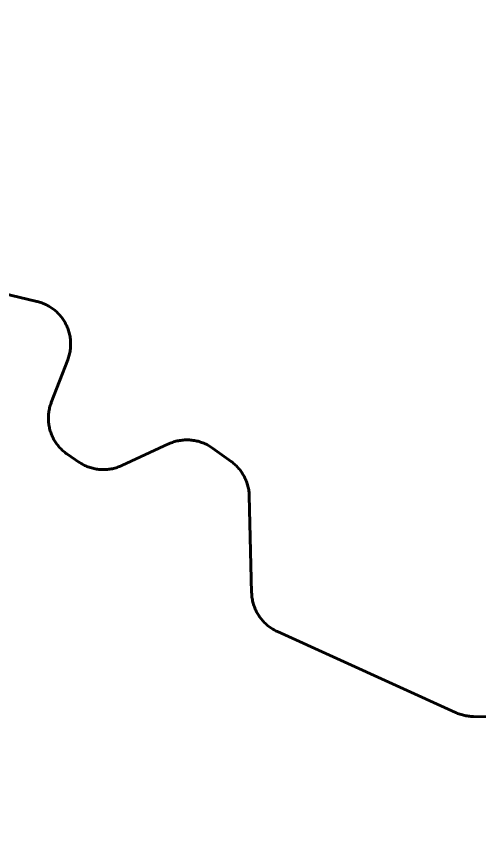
# Model space of a CAD drawing. Extents: x -1643653 to 4543381, y 1624270 to 13878484.
# Drawn here: x 723937 to 724990, y 8955330 to 8957224 of the extents above; entities that cross this region are included whole.
import ezdxf

# ---------------------------------------------------------------- set-up
doc = ezdxf.new("R2010")
doc.units = 0
doc.header["$LTSCALE"] = 200
for name, color, linetype, lineweight in [('1', 7, 'Continuous', 13), ('27', 7, 'Continuous', 53), ('60', 7, 'Continuous', 53)]:
    doc.layers.add(name, color=color, linetype=linetype, lineweight=lineweight)

msp = doc.modelspace()

# ---------------------------------------------------------------- linework, layer by layer
at = {"layer": '1', "lineweight": 25}
msp.add_spline([(814781, 9009175.5), (814787.2, 9009173.4), (814796.9, 9009173.4), (814799.4, 9009172.4), (814805.1, 9009174.5), (814805.6, 9009176.5), (814811.7, 9009179.5), (814811.7, 9009179.5), (814801.5, 9009181), (814790.7, 9009181.5), (814784.1, 9009183.1), (814777.4, 9009185.1), (814778.4, 9009175.5)], degree=3, dxfattribs=at)
at = {"layer": '27'}
for points in [[(723726, 8956636.7), (723983.5, 8956575.1), (723984.1, 8956574.9), (723986.8, 8956574.2), (723989.5, 8956573.4), (723992.2, 8956572.6), (723994.9, 8956571.6), (723997.5, 8956570.6), (724000.1, 8956569.5), (724002.7, 8956568.3), (724005.3, 8956567.1), (724007.8, 8956565.8), (724010.2, 8956564.4), (724012.7, 8956563), (724015.1, 8956561.4), (724017.4, 8956559.9), (724019.7, 8956558.2), (724022, 8956556.5), (724024.2, 8956554.7), (724026.3, 8956552.9), (724028.4, 8956551), (724030.4, 8956549), (724032.4, 8956547), (724034.3, 8956544.9), (724036.2, 8956542.8), (724038, 8956540.6), (724039.8, 8956538.4), (724041.5, 8956536.2), (724043.1, 8956533.8), (724044.6, 8956531.5), (724046.1, 8956529.1), (724047.5, 8956526.6), (724048.9, 8956524.1), (724050.2, 8956521.6), (724051.3, 8956519), (724052.5, 8956516.4), (724053.5, 8956513.8), (724054.5, 8956511.2), (724055.4, 8956508.5), (724056.2, 8956505.8), (724057, 8956503.1), (724057.7, 8956500.3), (724058.3, 8956497.5), (724058.8, 8956494.8), (724059.2, 8956492), (724059.6, 8956489.2), (724059.9, 8956486.3), (724060.1, 8956483.5), (724060.2, 8956480.7), (724060.2, 8956477.9), (724060.2, 8956475)], [(723726, 8956636.7), (723983.5, 8956575.1), (723984.1, 8956574.9), (723986.8, 8956574.2), (723989.5, 8956573.4), (723992.2, 8956572.6), (723994.9, 8956571.6), (723997.5, 8956570.6), (724000.1, 8956569.5), (724002.7, 8956568.3), (724005.3, 8956567.1), (724007.8, 8956565.8), (724010.2, 8956564.4), (724012.7, 8956563), (724015.1, 8956561.4), (724017.4, 8956559.9), (724019.7, 8956558.2), (724022, 8956556.5), (724024.2, 8956554.7), (724026.3, 8956552.9), (724028.4, 8956551), (724030.4, 8956549), (724032.4, 8956547), (724034.3, 8956544.9), (724036.2, 8956542.8), (724038, 8956540.6), (724039.8, 8956538.4), (724041.5, 8956536.2), (724043.1, 8956533.8), (724044.6, 8956531.5), (724046.1, 8956529.1), (724047.5, 8956526.6), (724048.9, 8956524.1), (724050.2, 8956521.6), (724051.3, 8956519), (724052.5, 8956516.4), (724053.5, 8956513.8), (724054.5, 8956511.2), (724055.4, 8956508.5), (724056.2, 8956505.8), (724057, 8956503.1), (724057.7, 8956500.3), (724058.3, 8956497.5), (724058.8, 8956494.8), (724059.2, 8956492), (724059.6, 8956489.2), (724059.9, 8956486.3), (724060.1, 8956483.5), (724060.2, 8956480.7), (724060.2, 8956477.9), (724060.2, 8956475)], [(724060.2, 8956475), (724060.1, 8956472.2), (724059.9, 8956469.4), (724059.6, 8956466.6), (724059.3, 8956463.8), (724058.8, 8956461), (724058.3, 8956458.2), (724057.7, 8956455.4), (724057, 8956452.7), (724056.3, 8956450), (724055.5, 8956447.3), (724054.6, 8956444.6), (724053.6, 8956441.9), (724016.2, 8956344.7), (724015.7, 8956343.4), (724014.8, 8956340.7), (724013.9, 8956338), (724013.1, 8956335.3), (724012.4, 8956332.6), (724011.8, 8956329.8), (724011.2, 8956327.1), (724010.8, 8956324.3), (724010.3, 8956321.5), (724010, 8956318.7), (724009.8, 8956315.8), (724009.6, 8956313), (724009.6, 8956310.2), (724009.6, 8956307.4), (724009.6, 8956304.5), (724009.8, 8956301.7), (724010, 8956298.9), (724010.3, 8956296.1), (724010.8, 8956293.3), (724011.2, 8956290.5), (724011.8, 8956287.7), (724012.4, 8956285), (724013.1, 8956282.2), (724013.9, 8956279.5), (724014.8, 8956276.8), (724015.7, 8956274.2), (724016.7, 8956271.5), (724017.8, 8956268.9), (724019, 8956266.3), (724020.2, 8956263.8), (724021.5, 8956261.3), (724022.9, 8956258.8), (724024.4, 8956256.4), (724025.9, 8956254), (724027.5, 8956251.7), (724029.1, 8956249.3), (724030.8, 8956247.1), (724032.6, 8956244.9), (724034.4, 8956242.7), (724036.3, 8956240.7), (724038.3, 8956238.6), (724040.3, 8956236.6), (724042.4, 8956234.7), (724044.5, 8956232.8), (724046.7, 8956231), (724048.9, 8956229.3), (724051.2, 8956227.6), (724053.5, 8956226), (724078.9, 8956208.8), (724079.7, 8956208.2), (724082.1, 8956206.7), (724084.5, 8956205.2), (724087, 8956203.8), (724089.5, 8956202.5), (724092, 8956201.3), (724094.6, 8956200.1), (724097.2, 8956199), (724099.8, 8956198), (724102.5, 8956197), (724105.1, 8956196.1), (724107.8, 8956195.3), (724110.6, 8956194.6), (724113.3, 8956193.9), (724116.1, 8956193.4), (724118.9, 8956192.9), (724121.7, 8956192.5), (724124.5, 8956192.1), (724127.3, 8956191.9), (724130.1, 8956191.7), (724133, 8956191.6), (724135.8, 8956191.6), (724138.6, 8956191.6), (724141.5, 8956191.8), (724144.3, 8956192), (724147.1, 8956192.3), (724149.9, 8956192.7), (724152.7, 8956193.2), (724155.5, 8956193.7), (724158.2, 8956194.3), (724161, 8956195), (724163.7, 8956195.8), (724166.4, 8956196.6), (724169, 8956197.6), (724171.7, 8956198.6), (724174.3, 8956199.6), (724176.9, 8956200.8), (724283.7, 8956250.1)], [(724060.2, 8956475), (724060.1, 8956472.2), (724059.9, 8956469.4), (724059.6, 8956466.6), (724059.3, 8956463.8), (724058.8, 8956461), (724058.3, 8956458.2), (724057.7, 8956455.4), (724057, 8956452.7), (724056.3, 8956450), (724055.5, 8956447.3), (724054.6, 8956444.6), (724053.6, 8956441.9), (724016.2, 8956344.7), (724015.7, 8956343.4), (724014.8, 8956340.7), (724013.9, 8956338), (724013.1, 8956335.3), (724012.4, 8956332.6), (724011.8, 8956329.8), (724011.2, 8956327.1), (724010.8, 8956324.3), (724010.3, 8956321.5), (724010, 8956318.7), (724009.8, 8956315.8), (724009.6, 8956313), (724009.6, 8956310.2), (724009.6, 8956307.4), (724009.6, 8956304.5), (724009.8, 8956301.7), (724010, 8956298.9), (724010.3, 8956296.1), (724010.8, 8956293.3), (724011.2, 8956290.5), (724011.8, 8956287.7), (724012.4, 8956285), (724013.1, 8956282.2), (724013.9, 8956279.5), (724014.8, 8956276.8), (724015.7, 8956274.2), (724016.7, 8956271.5), (724017.8, 8956268.9), (724019, 8956266.3), (724020.2, 8956263.8), (724021.5, 8956261.3), (724022.9, 8956258.8), (724024.4, 8956256.4), (724025.9, 8956254), (724027.5, 8956251.7), (724029.1, 8956249.3), (724030.8, 8956247.1), (724032.6, 8956244.9), (724034.4, 8956242.7), (724036.3, 8956240.7), (724038.3, 8956238.6), (724040.3, 8956236.6), (724042.4, 8956234.7), (724044.5, 8956232.8), (724046.7, 8956231), (724048.9, 8956229.3), (724051.2, 8956227.6), (724053.5, 8956226), (724078.9, 8956208.8), (724079.7, 8956208.2), (724082.1, 8956206.7), (724084.5, 8956205.2), (724087, 8956203.8), (724089.5, 8956202.5), (724092, 8956201.3), (724094.6, 8956200.1), (724097.2, 8956199), (724099.8, 8956198), (724102.5, 8956197), (724105.1, 8956196.1), (724107.8, 8956195.3), (724110.6, 8956194.6), (724113.3, 8956193.9), (724116.1, 8956193.4), (724118.9, 8956192.9), (724121.7, 8956192.5), (724124.5, 8956192.1), (724127.3, 8956191.9), (724130.1, 8956191.7), (724133, 8956191.6), (724135.8, 8956191.6), (724138.6, 8956191.6), (724141.5, 8956191.8), (724144.3, 8956192), (724147.1, 8956192.3), (724149.9, 8956192.7), (724152.7, 8956193.2), (724155.5, 8956193.7), (724158.2, 8956194.3), (724161, 8956195), (724163.7, 8956195.8), (724166.4, 8956196.6), (724169, 8956197.6), (724171.7, 8956198.6), (724174.3, 8956199.6), (724176.9, 8956200.8), (724283.7, 8956250.1)], [(724283.7, 8956250.1), (724284.5, 8956250.5), (724287.1, 8956251.6), (724289.8, 8956252.7), (724292.4, 8956253.7), (724295.1, 8956254.6), (724297.8, 8956255.4), (724300.5, 8956256.1), (724303.3, 8956256.8), (724306, 8956257.4), (724308.8, 8956257.9), (724311.6, 8956258.3), (724314.4, 8956258.7), (724317.2, 8956259), (724320.1, 8956259.2), (724322.9, 8956259.3), (724325.7, 8956259.3), (724328.5, 8956259.3), (724331.4, 8956259.1), (724334.2, 8956258.9), (724337, 8956258.7), (724339.8, 8956258.3), (724342.6, 8956257.8), (724345.4, 8956257.3), (724348.1, 8956256.7), (724350.9, 8956256.1), (724353.6, 8956255.3), (724356.3, 8956254.5), (724359, 8956253.6), (724361.7, 8956252.6), (724364.3, 8956251.5), (724366.9, 8956250.4), (724369.4, 8956249.2), (724372, 8956247.9), (724374.4, 8956246.6), (724376.9, 8956245.2), (724379.3, 8956243.7), (724381.7, 8956242.1), (724384, 8956240.5), (724426.1, 8956210.2), (724427.5, 8956209.2), (724429.8, 8956207.4), (724432, 8956205.7), (724434.1, 8956203.8), (724436.2, 8956201.9), (724438.2, 8956199.9), (724440.2, 8956197.9), (724442.1, 8956195.8), (724444, 8956193.7), (724445.8, 8956191.5), (724447.5, 8956189.3), (724449.2, 8956187), (724450.8, 8956184.7), (724452.3, 8956182.3), (724453.8, 8956179.9), (724455.2, 8956177.4), (724456.5, 8956174.9), (724457.8, 8956172.4), (724459, 8956169.8), (724460.1, 8956167.2), (724461.1, 8956164.6), (724462.1, 8956162), (724463, 8956159.3), (724463.8, 8956156.6), (724464.6, 8956153.8), (724465.2, 8956151.1), (724465.8, 8956148.3), (724466.3, 8956145.5), (724466.7, 8956142.7), (724467.1, 8956139.9), (724467.4, 8956137.1), (724467.6, 8956134.3), (724467.7, 8956131.5), (724473, 8955911), (724473.1, 8955909.3), (724473.2, 8955906.4), (724473.5, 8955903.6), (724473.8, 8955900.8), (724474.2, 8955898), (724474.7, 8955895.2), (724475.2, 8955892.5), (724475.9, 8955889.7), (724476.6, 8955887), (724477.3, 8955884.2), (724478.2, 8955881.5), (724479.2, 8955878.9), (724480.2, 8955876.2), (724481.3, 8955873.6), (724482.4, 8955871), (724483.7, 8955868.5), (724485, 8955866), (724486.3, 8955863.5), (724487.8, 8955861.1), (724489.3, 8955858.7), (724490.9, 8955856.3), (724492.5, 8955854.1), (724494.2, 8955851.8), (724496, 8955849.6), (724497.8, 8955847.5), (724499.7, 8955845.3), (724501.7, 8955843.3)], [(724283.7, 8956250.1), (724284.5, 8956250.5), (724287.1, 8956251.6), (724289.8, 8956252.7), (724292.4, 8956253.7), (724295.1, 8956254.6), (724297.8, 8956255.4), (724300.5, 8956256.1), (724303.3, 8956256.8), (724306, 8956257.4), (724308.8, 8956257.9), (724311.6, 8956258.3), (724314.4, 8956258.7), (724317.2, 8956259), (724320.1, 8956259.2), (724322.9, 8956259.3), (724325.7, 8956259.3), (724328.5, 8956259.3), (724331.4, 8956259.1), (724334.2, 8956258.9), (724337, 8956258.7), (724339.8, 8956258.3), (724342.6, 8956257.8), (724345.4, 8956257.3), (724348.1, 8956256.7), (724350.9, 8956256.1), (724353.6, 8956255.3), (724356.3, 8956254.5), (724359, 8956253.6), (724361.7, 8956252.6), (724364.3, 8956251.5), (724366.9, 8956250.4), (724369.4, 8956249.2), (724372, 8956247.9), (724374.4, 8956246.6), (724376.9, 8956245.2), (724379.3, 8956243.7), (724381.7, 8956242.1), (724384, 8956240.5), (724426.1, 8956210.2), (724427.5, 8956209.2), (724429.8, 8956207.4), (724432, 8956205.7), (724434.1, 8956203.8), (724436.2, 8956201.9), (724438.2, 8956199.9), (724440.2, 8956197.9), (724442.1, 8956195.8), (724444, 8956193.7), (724445.8, 8956191.5), (724447.5, 8956189.3), (724449.2, 8956187), (724450.8, 8956184.7), (724452.3, 8956182.3), (724453.8, 8956179.9), (724455.2, 8956177.4), (724456.5, 8956174.9), (724457.8, 8956172.4), (724459, 8956169.8), (724460.1, 8956167.2), (724461.1, 8956164.6), (724462.1, 8956162), (724463, 8956159.3), (724463.8, 8956156.6), (724464.6, 8956153.8), (724465.2, 8956151.1), (724465.8, 8956148.3), (724466.3, 8956145.5), (724466.7, 8956142.7), (724467.1, 8956139.9), (724467.4, 8956137.1), (724467.6, 8956134.3), (724467.7, 8956131.5), (724473, 8955911), (724473.1, 8955909.3), (724473.2, 8955906.4), (724473.5, 8955903.6), (724473.8, 8955900.8), (724474.2, 8955898), (724474.7, 8955895.2), (724475.2, 8955892.5), (724475.9, 8955889.7), (724476.6, 8955887), (724477.3, 8955884.2), (724478.2, 8955881.5), (724479.2, 8955878.9), (724480.2, 8955876.2), (724481.3, 8955873.6), (724482.4, 8955871), (724483.7, 8955868.5), (724485, 8955866), (724486.3, 8955863.5), (724487.8, 8955861.1), (724489.3, 8955858.7), (724490.9, 8955856.3), (724492.5, 8955854.1), (724494.2, 8955851.8), (724496, 8955849.6), (724497.8, 8955847.5), (724499.7, 8955845.3), (724501.7, 8955843.3)], [(724501.7, 8955843.3), (724503.7, 8955841.3), (724505.8, 8955839.4), (724507.9, 8955837.5), (724510.1, 8955835.7), (724512.3, 8955834), (724514.6, 8955832.3), (724516.9, 8955830.6), (724519.2, 8955829.1), (724521.6, 8955827.6), (724524.1, 8955826.2), (724526.6, 8955824.8), (724529.1, 8955823.6), (724531.7, 8955822.3), (724938, 8955637.9), (724940.2, 8955636.9), (724942.8, 8955635.8), (724945.4, 8955634.8), (724948.1, 8955633.9), (724950.8, 8955633.1), (724953.5, 8955632.3), (724956.3, 8955631.6), (724959, 8955631), (724961.8, 8955630.5), (724964.6, 8955630), (724967.4, 8955629.6), (724970.2, 8955629.3), (724973, 8955629.1), (724975.8, 8955629), (724978.7, 8955628.9), (725562.3, 8955625.2)], [(724501.7, 8955843.3), (724503.7, 8955841.3), (724505.8, 8955839.4), (724507.9, 8955837.5), (724510.1, 8955835.7), (724512.3, 8955834), (724514.6, 8955832.3), (724516.9, 8955830.6), (724519.2, 8955829.1), (724521.6, 8955827.6), (724524.1, 8955826.2), (724526.6, 8955824.8), (724529.1, 8955823.6), (724531.7, 8955822.3), (724938, 8955637.9), (724940.2, 8955636.9), (724942.8, 8955635.8), (724945.4, 8955634.8), (724948.1, 8955633.9), (724950.8, 8955633.1), (724953.5, 8955632.3), (724956.3, 8955631.6), (724959, 8955631), (724961.8, 8955630.5), (724964.6, 8955630), (724967.4, 8955629.6), (724970.2, 8955629.3), (724973, 8955629.1), (724975.8, 8955629), (724978.7, 8955628.9), (725562.3, 8955625.2)]]:
    msp.add_lwpolyline(points, dxfattribs=at)
at = {"layer": '60'}
for points in [[(724060.2, 8956475), (724060.2, 8956477.9), (724060.2, 8956480.7), (724060.1, 8956483.5), (724059.9, 8956486.3), (724059.6, 8956489.2), (724059.2, 8956492), (724058.8, 8956494.8), (724058.3, 8956497.5), (724057.7, 8956500.3), (724057, 8956503.1), (724056.2, 8956505.8), (724055.4, 8956508.5), (724054.5, 8956511.2), (724053.5, 8956513.8), (724052.5, 8956516.4), (724051.3, 8956519), (724050.2, 8956521.6), (724048.9, 8956524.1), (724047.5, 8956526.6), (724046.1, 8956529.1), (724044.6, 8956531.5), (724043.1, 8956533.8), (724041.5, 8956536.2), (724039.8, 8956538.4), (724038, 8956540.6), (724036.2, 8956542.8), (724034.3, 8956544.9), (724032.4, 8956547), (724030.4, 8956549), (724028.4, 8956551), (724026.3, 8956552.9), (724024.2, 8956554.7), (724022, 8956556.5), (724019.7, 8956558.2), (724017.4, 8956559.9), (724015.1, 8956561.4), (724012.7, 8956563), (724010.2, 8956564.4), (724007.8, 8956565.8), (724005.3, 8956567.1), (724002.7, 8956568.3), (724000.1, 8956569.5), (723997.5, 8956570.6), (723994.9, 8956571.6), (723992.2, 8956572.6), (723989.5, 8956573.4), (723986.8, 8956574.2), (723984.1, 8956574.9), (723983.5, 8956575.1), (723726, 8956636.7)], [(724283.7, 8956250.1), (724176.9, 8956200.8), (724174.3, 8956199.6), (724171.7, 8956198.6), (724169, 8956197.6), (724166.4, 8956196.6), (724163.7, 8956195.8), (724161, 8956195), (724158.2, 8956194.3), (724155.5, 8956193.7), (724152.7, 8956193.2), (724149.9, 8956192.7), (724147.1, 8956192.3), (724144.3, 8956192), (724141.5, 8956191.8), (724138.6, 8956191.6), (724135.8, 8956191.6), (724133, 8956191.6), (724130.1, 8956191.7), (724127.3, 8956191.9), (724124.5, 8956192.1), (724121.7, 8956192.5), (724118.9, 8956192.9), (724116.1, 8956193.4), (724113.3, 8956193.9), (724110.6, 8956194.6), (724107.8, 8956195.3), (724105.1, 8956196.1), (724102.5, 8956197), (724099.8, 8956198), (724097.2, 8956199), (724094.6, 8956200.1), (724092, 8956201.3), (724089.5, 8956202.5), (724087, 8956203.8), (724084.5, 8956205.2), (724082.1, 8956206.7), (724079.7, 8956208.2), (724078.9, 8956208.8), (724053.5, 8956226), (724051.2, 8956227.6), (724048.9, 8956229.3), (724046.7, 8956231), (724044.5, 8956232.8), (724042.4, 8956234.7), (724040.3, 8956236.6), (724038.3, 8956238.6), (724036.3, 8956240.7), (724034.4, 8956242.7), (724032.6, 8956244.9), (724030.8, 8956247.1), (724029.1, 8956249.3), (724027.5, 8956251.7), (724025.9, 8956254), (724024.4, 8956256.4), (724022.9, 8956258.8), (724021.5, 8956261.3), (724020.2, 8956263.8), (724019, 8956266.3), (724017.8, 8956268.9), (724016.7, 8956271.5), (724015.7, 8956274.2), (724014.8, 8956276.8), (724013.9, 8956279.5), (724013.1, 8956282.2), (724012.4, 8956285), (724011.8, 8956287.7), (724011.2, 8956290.5), (724010.8, 8956293.3), (724010.3, 8956296.1), (724010, 8956298.9), (724009.8, 8956301.7), (724009.6, 8956304.5), (724009.6, 8956307.4), (724009.6, 8956310.2), (724009.6, 8956313), (724009.8, 8956315.8), (724010, 8956318.7), (724010.3, 8956321.5), (724010.8, 8956324.3), (724011.2, 8956327.1), (724011.8, 8956329.8), (724012.4, 8956332.6), (724013.1, 8956335.3), (724013.9, 8956338), (724014.8, 8956340.7), (724015.7, 8956343.4), (724016.2, 8956344.7), (724053.6, 8956441.9), (724054.6, 8956444.6), (724055.5, 8956447.3), (724056.3, 8956450), (724057, 8956452.7), (724057.7, 8956455.4), (724058.3, 8956458.2), (724058.8, 8956461), (724059.3, 8956463.8), (724059.6, 8956466.6), (724059.9, 8956469.4), (724060.1, 8956472.2), (724060.2, 8956475)], [(724501.7, 8955843.3), (724499.7, 8955845.3), (724497.8, 8955847.5), (724496, 8955849.6), (724494.2, 8955851.8), (724492.5, 8955854.1), (724490.9, 8955856.3), (724489.3, 8955858.7), (724487.8, 8955861.1), (724486.3, 8955863.5), (724485, 8955866), (724483.7, 8955868.5), (724482.4, 8955871), (724481.3, 8955873.6), (724480.2, 8955876.2), (724479.2, 8955878.9), (724478.2, 8955881.5), (724477.3, 8955884.2), (724476.6, 8955887), (724475.9, 8955889.7), (724475.2, 8955892.5), (724474.7, 8955895.2), (724474.2, 8955898), (724473.8, 8955900.8), (724473.5, 8955903.6), (724473.2, 8955906.4), (724473.1, 8955909.3), (724473, 8955911), (724467.7, 8956131.5), (724467.6, 8956134.3), (724467.4, 8956137.1), (724467.1, 8956139.9), (724466.7, 8956142.7), (724466.3, 8956145.5), (724465.8, 8956148.3), (724465.2, 8956151.1), (724464.6, 8956153.8), (724463.8, 8956156.6), (724463, 8956159.3), (724462.1, 8956162), (724461.1, 8956164.6), (724460.1, 8956167.2), (724459, 8956169.8), (724457.8, 8956172.4), (724456.5, 8956174.9), (724455.2, 8956177.4), (724453.8, 8956179.9), (724452.3, 8956182.3), (724450.8, 8956184.7), (724449.2, 8956187), (724447.5, 8956189.3), (724445.8, 8956191.5), (724444, 8956193.7), (724442.1, 8956195.8), (724440.2, 8956197.9), (724438.2, 8956199.9), (724436.2, 8956201.9), (724434.1, 8956203.8), (724432, 8956205.7), (724429.8, 8956207.4), (724427.5, 8956209.2), (724426.1, 8956210.2), (724384, 8956240.5), (724381.7, 8956242.1), (724379.3, 8956243.7), (724376.9, 8956245.2), (724374.4, 8956246.6), (724372, 8956247.9), (724369.4, 8956249.2), (724366.9, 8956250.4), (724364.3, 8956251.5), (724361.7, 8956252.6), (724359, 8956253.6), (724356.3, 8956254.5), (724353.6, 8956255.3), (724350.9, 8956256.1), (724348.1, 8956256.7), (724345.4, 8956257.3), (724342.6, 8956257.8), (724339.8, 8956258.3), (724337, 8956258.7), (724334.2, 8956258.9), (724331.4, 8956259.1), (724328.5, 8956259.3), (724325.7, 8956259.3), (724322.9, 8956259.3), (724320.1, 8956259.2), (724317.2, 8956259), (724314.4, 8956258.7), (724311.6, 8956258.3), (724308.8, 8956257.9), (724306, 8956257.4), (724303.3, 8956256.8), (724300.5, 8956256.1), (724297.8, 8956255.4), (724295.1, 8956254.6), (724292.4, 8956253.7), (724289.8, 8956252.7), (724287.1, 8956251.6), (724284.5, 8956250.5), (724283.7, 8956250.1)], [(725562.3, 8955625.2), (724978.7, 8955628.9), (724975.8, 8955629), (724973, 8955629.1), (724970.2, 8955629.3), (724967.4, 8955629.6), (724964.6, 8955630), (724961.8, 8955630.5), (724959, 8955631), (724956.3, 8955631.6), (724953.5, 8955632.3), (724950.8, 8955633.1), (724948.1, 8955633.9), (724945.4, 8955634.8), (724942.8, 8955635.8), (724940.2, 8955636.9), (724938, 8955637.9), (724531.7, 8955822.3), (724529.1, 8955823.6), (724526.6, 8955824.8), (724524.1, 8955826.2), (724521.6, 8955827.6), (724519.2, 8955829.1), (724516.9, 8955830.6), (724514.6, 8955832.3), (724512.3, 8955834), (724510.1, 8955835.7), (724507.9, 8955837.5), (724505.8, 8955839.4), (724503.7, 8955841.3), (724501.7, 8955843.3)]]:
    msp.add_lwpolyline(points, dxfattribs=at)

doc.saveas('drawing.dxf')
